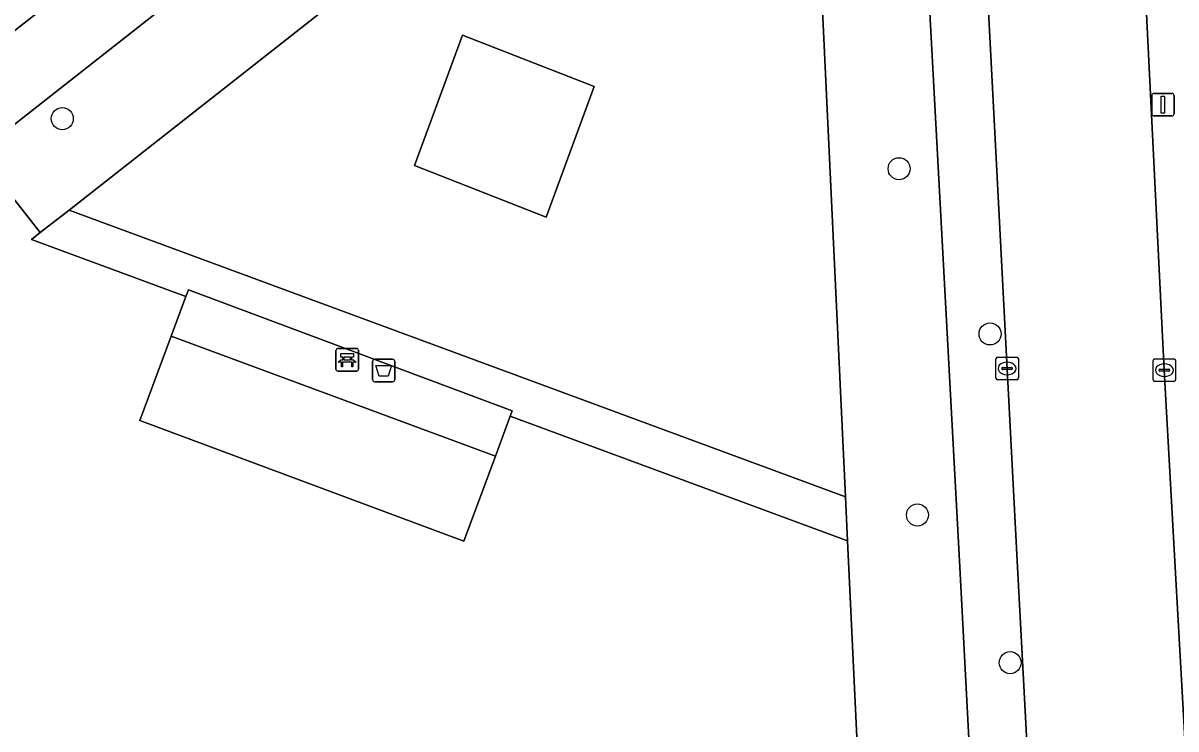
# Model space of a CAD drawing. Extents: x 158086 to 159499, y 382904 to 383981.
# Drawn here: x 158693.5 to 158744.8, y 383492.8 to 383524.2 of the extents above; entities that cross this region are included whole.
import ezdxf

# ---------------------------------------------------------------- set-up
doc = ezdxf.new("R2010")
doc.units = 0
for name, color, linetype in [('IMGEO_Afvalbak', 7, 'Continuous'), ('IMGEO_Bank', 7, 'Continuous'), ('IMGEO_Boom', 7, 'Continuous'), ('IMGEO_Groenvoorziening', 7, 'Continuous'), ('IMGEO_Haag', 7, 'Continuous'), ('IMGEO_Hek', 7, 'Continuous'), ('IMGEO_Kolk', 7, 'Continuous'), ('IMGEO_Lichtmast', 7, 'Continuous'), ('IMGEO_Rijbaan_lokaal_open', 7, 'Continuous'), ('IMGEO_Terreindeel_halfverhard', 7, 'Continuous'), ('IMGEO_Terreindeel_open', 7, 'Continuous'), ('IMGEO_Voetpad_gesloten', 7, 'Continuous'), ('IMGEO_Voetpad_open', 7, 'Continuous')]:
    doc.layers.add(name, color=color, linetype=linetype)

msp = doc.modelspace()

# ---------------------------------------------------------------- linework, layer by layer
at = {"layer": 'IMGEO_Afvalbak'}
for p, q in [((158709.084, 383508.343), (158709.084, 383509.143)), ((158709.084, 383509.143), (158709.084, 383508.343)), ((158709.184, 383509.243), (158709.974, 383509.243)), ((158709.974, 383509.243), (158709.184, 383509.243)), ((158710.074, 383509.143), (158710.074, 383508.343)), ((158710.074, 383508.343), (158710.074, 383509.143)), ((158709.974, 383508.243), (158709.184, 383508.243)), ((158709.184, 383508.243), (158709.974, 383508.243))]:
    msp.add_line(p, q, dxfattribs=at)
msp.add_lwpolyline([(158709.227, 383508.957), (158709.931, 383508.957), (158709.782, 383508.487), (158709.376, 383508.487), (158709.227, 383508.957)], dxfattribs=at)
for centre, start, end in [((158709.184, 383509.143), 90, 180), ((158709.184, 383509.143), 90, 180), ((158709.974, 383509.143), 0, 90), ((158709.974, 383509.143), 360, 90), ((158709.184, 383508.343), 180, 270), ((158709.184, 383508.343), 180, 270), ((158709.974, 383508.343), 270, 0), ((158709.974, 383508.343), 270, 0)]:
    msp.add_arc(centre, 0.1, start, end, dxfattribs=at)
at = {"layer": 'IMGEO_Bank'}
for p, q in [((158707.456, 383508.793), (158707.456, 383509.634)), ((158707.456, 383509.634), (158707.456, 383508.793)), ((158707.531, 383509.718), (158708.372, 383509.718)), ((158708.372, 383509.718), (158707.531, 383509.718)), ((158708.456, 383509.643), (158708.456, 383508.802)), ((158708.456, 383508.802), (158708.456, 383509.643)), ((158708.153, 383509.116), (158707.76, 383509.116)), ((158707.765, 383509.224), (158707.765, 383509.33)), ((158707.809, 383509.33), (158707.809, 383509.224)), ((158708.097, 383509.336), (158707.815, 383509.336)), ((158707.815, 383509.218), (158708.097, 383509.218)), ((158708.103, 383509.224), (158708.103, 383509.33)), ((158708.147, 383509.33), (158708.147, 383509.224)), ((158708.381, 383508.718), (158707.54, 383508.718)), ((158707.54, 383508.718), (158708.381, 383508.718))]:
    msp.add_line(p, q, dxfattribs=at)
for points in [[(158707.759, 383509.336), (158707.673, 383509.336), (158707.673, 383509.497), (158708.236, 383509.497), (158708.236, 383509.336), (158708.153, 383509.336)], [(158707.703, 383509.116), (158707.561, 383509.116), (158707.673, 383509.218), (158707.759, 383509.218)], [(158707.753, 383509.109), (158707.753, 383508.902), (158707.71, 383508.902), (158707.71, 383509.109)], [(158708.153, 383509.218), (158708.236, 383509.218), (158708.348, 383509.116), (158708.209, 383509.116)], [(158708.203, 383509.109), (158708.203, 383508.902), (158708.159, 383508.902), (158708.159, 383509.109)]]:
    msp.add_lwpolyline(points, dxfattribs=at)
for centre, radius, start, end in [((158707.534, 383509.64), 0.0779, 92.4484, 184.2845), ((158707.534, 383509.64), 0.0779, 92.4484, 184.2845), ((158708.378, 383509.64), 0.0779, 2.4484, 94.2845), ((158708.378, 383509.64), 0.0779, 2.4484, 94.2845), ((158707.703, 383509.109), 0.00671, 2.8957, 87.1043), ((158707.76, 383509.109), 0.00671, 92.8957, 177.1043), ((158707.758, 383509.329), 0.00671, 2.8957, 87.1043), ((158707.758, 383509.225), 0.00671, 272.8957, 357.1043), ((158707.815, 383509.329), 0.00671, 92.8957, 177.1043), ((158707.815, 383509.225), 0.00671, 182.8957, 267.1043), ((158708.097, 383509.329), 0.00671, 2.8957, 87.1043), ((158708.097, 383509.225), 0.00671, 272.8957, 357.1043), ((158708.154, 383509.329), 0.00671, 92.8957, 177.1043), ((158708.154, 383509.225), 0.00671, 182.8957, 267.1043), ((158708.152, 383509.109), 0.00671, 2.8957, 87.1043), ((158708.209, 383509.109), 0.00671, 92.8957, 177.1043), ((158707.534, 383508.796), 0.0779, 182.4484, 274.2845), ((158707.534, 383508.796), 0.0779, 182.4484, 274.2845), ((158708.378, 383508.796), 0.0779, 272.4484, 4.2845), ((158708.378, 383508.796), 0.0779, 272.4484, 4.2845)]:
    msp.add_arc(centre, radius, start, end, dxfattribs=at)
at = {"layer": 'IMGEO_Boom'}
for centre in [(158695.291, 383519.932), (158732.49, 383517.706), (158736.531, 383510.368), (158733.305, 383502.321), (158737.427, 383495.759)]:
    msp.add_circle(centre, 0.489, dxfattribs=at)
at = {"layer": 'IMGEO_Groenvoorziening'}
for points in [[(158702.156, 383574.337), (158680.931, 383573.36), (158674.764, 383573.077), (158677.118, 383528.876), (158679.089, 383528.07), (158680.713, 383526.895), (158681.461, 383527.561), (158686.066, 383522.837), (158685.386, 383522.176), (158686.769, 383520.56), (158687.327, 383520.034), (158687.349, 383520.013), (158687.768, 383519.617), (158700.718, 383529.789), (158723.182, 383547.434)], [(158727.439, 383545.791), (158728.197, 383543.322), (158728.916, 383528.2), (158730.109, 383503.121), (158730.202, 383501.168), (158730.631, 383492.144), (158730.95, 383485.444), (158733.043, 383446.788), (158734.075, 383427.729), (158734.64, 383417.304), (158727.718, 383419.553), (158726.899, 383417.124), (158719.007, 383419.598), (158718.603, 383418.382), (158718.444, 383417.909), (158718.406, 383417.796), (158719.831, 383417.322), (158737.292, 383411.519), (158739.854, 383413.473), (158738.048, 383446.939), (158735.595, 383492.384), (158735.184, 383500), (158733.498, 383531.232), (158732.658, 383546.796)], [(158730.631, 383492.144), (158730.202, 383501.168), (158715.196, 383506.708), (158714.546, 383504.932), (158713.135, 383501.151), (158698.745, 383506.524), (158700.134, 383510.274), (158700.789, 383512.027), (158693.919, 383514.563), (158694.308, 383514.868), (158693.177, 383516.306), (158691.131, 383514.699), (158692.273, 383513.247), (158683.965, 383506.714), (158684.731, 383490.506)]]:
    msp.add_lwpolyline(points, dxfattribs=at)
for points in [[(158695.6, 383515.861), (158719.932, 383534.994), (158718.851, 383536.37), (158717.151, 383538.534), (158691.526, 383518.406), (158693.177, 383516.306), (158694.308, 383514.868)], [(158695.6, 383515.861), (158730.109, 383503.121), (158728.916, 383528.2), (158722.472, 383536.99), (158721.882, 383536.526), (158719.932, 383534.994)], [(158718.939, 383521.358), (158716.795, 383515.552), (158710.949, 383517.849), (158713.086, 383523.637)], [(158730.109, 383503.121), (158695.6, 383515.861), (158694.308, 383514.868), (158693.919, 383514.563), (158700.789, 383512.027), (158700.899, 383512.321), (158715.284, 383506.949), (158715.196, 383506.708), (158730.202, 383501.168)]]:
    msp.add_lwpolyline(points, close=True, dxfattribs=at)
at = {"layer": 'IMGEO_Haag'}
msp.add_lwpolyline([(158730.202, 383501.168), (158730.109, 383503.121), (158695.6, 383515.861), (158694.308, 383514.868), (158693.919, 383514.563), (158700.789, 383512.027), (158700.899, 383512.321), (158715.284, 383506.949), (158715.196, 383506.708)], close=True, dxfattribs=at)
at = {"layer": 'IMGEO_Hek'}
for points in [[(158721.882, 383536.526), (158722.472, 383536.99), (158728.916, 383528.2), (158730.109, 383503.121), (158730.202, 383501.168), (158730.631, 383492.144), (158730.95, 383485.444), (158733.043, 383446.788), (158734.075, 383427.729), (158734.64, 383417.304), (158721.269, 383421.648), (158719.842, 383422.111), (158718.224, 383422.637), (158687.459, 383432.748), (158686.843, 383445.786), (158684.731, 383490.506), (158683.965, 383506.714), (158692.273, 383513.247), (158691.131, 383514.699)], [(158693.177, 383516.306), (158694.308, 383514.868), (158695.6, 383515.861), (158719.932, 383534.994)], [(158695.6, 383515.861), (158730.109, 383503.121)], [(158694.308, 383514.868), (158693.919, 383514.563)]]:
    msp.add_lwpolyline(points, dxfattribs=at)
at = {"layer": 'IMGEO_Kolk'}
for p, q in [((158736.79, 383508.405), (158736.79, 383509.257)), ((158736.865, 383509.331), (158737.717, 383509.331)), ((158737.278, 383509.111), (158737.303, 383509.111)), ((158737.791, 383509.257), (158737.791, 383508.405)), ((158743.782, 383508.33), (158743.782, 383509.182)), ((158743.857, 383509.256), (158744.709, 383509.256)), ((158744.27, 383509.036), (158744.295, 383509.036)), ((158744.783, 383509.182), (158744.783, 383508.33)), ((158737.049, 383508.825), (158737.049, 383508.837)), ((158737.487, 383508.788), (158737.089, 383508.788)), ((158737.092, 383508.874), (158737.49, 383508.874)), ((158737.301, 383508.551), (158737.276, 383508.551)), ((158737.533, 383508.837), (158737.533, 383508.825)), ((158744.041, 383508.75), (158744.041, 383508.762)), ((158744.479, 383508.713), (158744.081, 383508.713)), ((158744.084, 383508.799), (158744.482, 383508.799)), ((158744.293, 383508.476), (158744.268, 383508.476)), ((158744.525, 383508.762), (158744.525, 383508.75)), ((158737.717, 383508.331), (158736.865, 383508.331)), ((158744.709, 383508.256), (158743.857, 383508.256))]:
    msp.add_line(p, q, dxfattribs=at)
for points in [[(158736.79, 383508.405), (158736.79, 383509.257)], [(158736.865, 383509.331), (158737.717, 383509.331)], [(158737.791, 383509.257), (158737.791, 383508.405)], [(158743.782, 383508.33), (158743.782, 383509.182)], [(158743.857, 383509.256), (158744.709, 383509.256)], [(158744.783, 383509.182), (158744.783, 383508.33)], [(158737.717, 383508.331), (158736.865, 383508.331)], [(158744.709, 383508.256), (158743.857, 383508.256)]]:
    msp.add_lwpolyline(points, dxfattribs=at)
for centre, radius, start, end in [((158736.867, 383509.255), 0.0765, 91.552, 178.448), ((158736.867, 383509.255), 0.0765, 91.552, 178.448), ((158737.715, 383509.255), 0.0765, 1.552, 88.448), ((158737.715, 383509.255), 0.0765, 1.552, 88.448), ((158743.859, 383509.18), 0.0765, 91.552, 178.448), ((158743.859, 383509.18), 0.0765, 91.552, 178.448), ((158744.707, 383509.18), 0.0765, 1.552, 88.448), ((158744.707, 383509.18), 0.0765, 1.552, 88.448), ((158737.089, 383508.834), 0.0403, 85.8775, 175.7526), ((158737.086, 383508.824), 0.0366, 178.938, 274.7102), ((158737.49, 383508.831), 0.043, 264.8664, 352.4533), ((158737.494, 383508.836), 0.0386, 1.7309, 96.639), ((158744.081, 383508.759), 0.0403, 85.8775, 175.7526), ((158744.078, 383508.749), 0.0366, 178.938, 274.7102), ((158744.482, 383508.756), 0.043, 264.8664, 352.4533), ((158744.486, 383508.761), 0.0386, 1.7309, 96.639), ((158736.867, 383508.407), 0.0765, 181.552, 268.448), ((158736.867, 383508.407), 0.0765, 181.552, 268.448), ((158737.715, 383508.407), 0.0765, 271.552, 358.448), ((158737.715, 383508.407), 0.0765, 271.552, 358.448), ((158743.859, 383508.332), 0.0765, 181.552, 268.448), ((158743.859, 383508.332), 0.0765, 181.552, 268.448), ((158744.707, 383508.332), 0.0765, 271.552, 358.448), ((158744.707, 383508.332), 0.0765, 271.552, 358.448)]:
    msp.add_arc(centre, radius, start, end, dxfattribs=at)
for centre, major_axis, ratio, start_param, end_param in [((158737.277, 383508.831), (-0.387, 0.002), 0.722429, 4.712389, 7.853982), ((158737.302, 383508.831), (-0.39, 0.002), 0.717154, 1.570796, 4.712389), ((158744.269, 383508.756), (-0.387, 0.002), 0.722429, 4.712389, 7.853982), ((158744.294, 383508.756), (-0.39, 0.002), 0.717154, 1.570796, 4.712389)]:
    msp.add_ellipse(centre, major_axis=major_axis, ratio=ratio, start_param=start_param, end_param=end_param, dxfattribs=at)
at = {"layer": 'IMGEO_Lichtmast'}
for p, q in [((158743.722, 383520.151), (158743.722, 383520.951)), ((158743.722, 383520.951), (158743.722, 383520.151)), ((158743.822, 383521.051), (158744.612, 383521.051)), ((158744.612, 383521.051), (158743.822, 383521.051)), ((158744.712, 383520.951), (158744.712, 383520.151)), ((158744.712, 383520.151), (158744.712, 383520.951)), ((158744.612, 383520.051), (158743.822, 383520.051)), ((158743.822, 383520.051), (158744.612, 383520.051))]:
    msp.add_line(p, q, dxfattribs=at)
msp.add_lwpolyline([(158744.142, 383520.926), (158744.292, 383520.926), (158744.292, 383520.176), (158744.142, 383520.176), (158744.142, 383520.926)], dxfattribs=at)
for centre, start, end in [((158743.822, 383520.951), 90, 180), ((158743.822, 383520.951), 90, 180), ((158744.612, 383520.951), 0, 90), ((158744.612, 383520.951), 360, 90), ((158743.822, 383520.151), 180, 270), ((158743.822, 383520.151), 180, 270), ((158744.612, 383520.151), 270, 0), ((158744.612, 383520.151), 270, 0)]:
    msp.add_arc(centre, 0.1, start, end, dxfattribs=at)
at = {"layer": 'IMGEO_Rijbaan_lokaal_open'}
msp.add_lwpolyline([(158746.538, 383468.375), (158746.519, 383468.757), (158745.303, 383490.257), (158744.763, 383500), (158744.278, 383508.757), (158742.993, 383534.476), (158742.488, 383543.188), (158735.516, 383542.797), (158735.584, 383541.481), (158737.753, 383500), (158737.883, 383497.52), (158738.862, 383479.114), (158739.475, 383467.995)], close=True, dxfattribs=at)
at = {"layer": 'IMGEO_Terreindeel_halfverhard'}
msp.add_lwpolyline([(158714.546, 383504.932), (158700.134, 383510.274), (158698.745, 383506.524), (158713.135, 383501.151)], close=True, dxfattribs=at)
at = {"layer": 'IMGEO_Terreindeel_open'}
msp.add_lwpolyline([(158718.939, 383521.358), (158713.086, 383523.637), (158710.949, 383517.849), (158716.795, 383515.552)], close=True, dxfattribs=at)
at = {"layer": 'IMGEO_Voetpad_gesloten'}
msp.add_lwpolyline([(158704.096, 383573.315), (158722.284, 383549.272), (158723.254, 383547.99), (158723.332, 383547.697), (158723.182, 383547.434), (158700.718, 383529.789), (158687.768, 383519.617), (158678.019, 383511.96), (158678.023, 383511.891), (158678.339, 383508.146), (158678.344, 383508.051), (158689.481, 383516.799), (158691.526, 383518.406), (158717.151, 383538.534)], dxfattribs=at)
at = {"layer": 'IMGEO_Voetpad_open'}
for points in [[(158739.515, 383600.448), (158740.154, 383586.746), (158741.235, 383566.229), (158742.191, 383548.723), (158742.36, 383546.058), (158742.488, 383543.188), (158742.993, 383534.476), (158744.278, 383508.757), (158744.763, 383500), (158745.303, 383490.257), (158746.519, 383468.757), (158746.538, 383468.375), (158746.684, 383465.519), (158747.564, 383448.262), (158748.649, 383428.766), (158749.095, 383420.555), (158749.292, 383417.289), (158749.378, 383416.177)], [(158732.49, 383549.915), (158732.658, 383546.796), (158733.498, 383531.232), (158735.184, 383500), (158735.595, 383492.384)], [(158742.501, 383412.454), (158742.485, 383413.101), (158742.461, 383413.327), (158742.139, 383419.461), (158741.059, 383439.167), (158739.997, 383458.525), (158739.632, 383465.14), (158739.475, 383467.995), (158738.862, 383479.114), (158737.883, 383497.52), (158737.753, 383500), (158735.584, 383541.481)]]:
    msp.add_lwpolyline(points, dxfattribs=at)
msp.add_lwpolyline([(158714.546, 383504.932), (158715.196, 383506.708), (158715.284, 383506.949), (158700.899, 383512.321), (158700.789, 383512.027), (158700.134, 383510.274)], close=True, dxfattribs=at)

doc.saveas('drawing.dxf')
